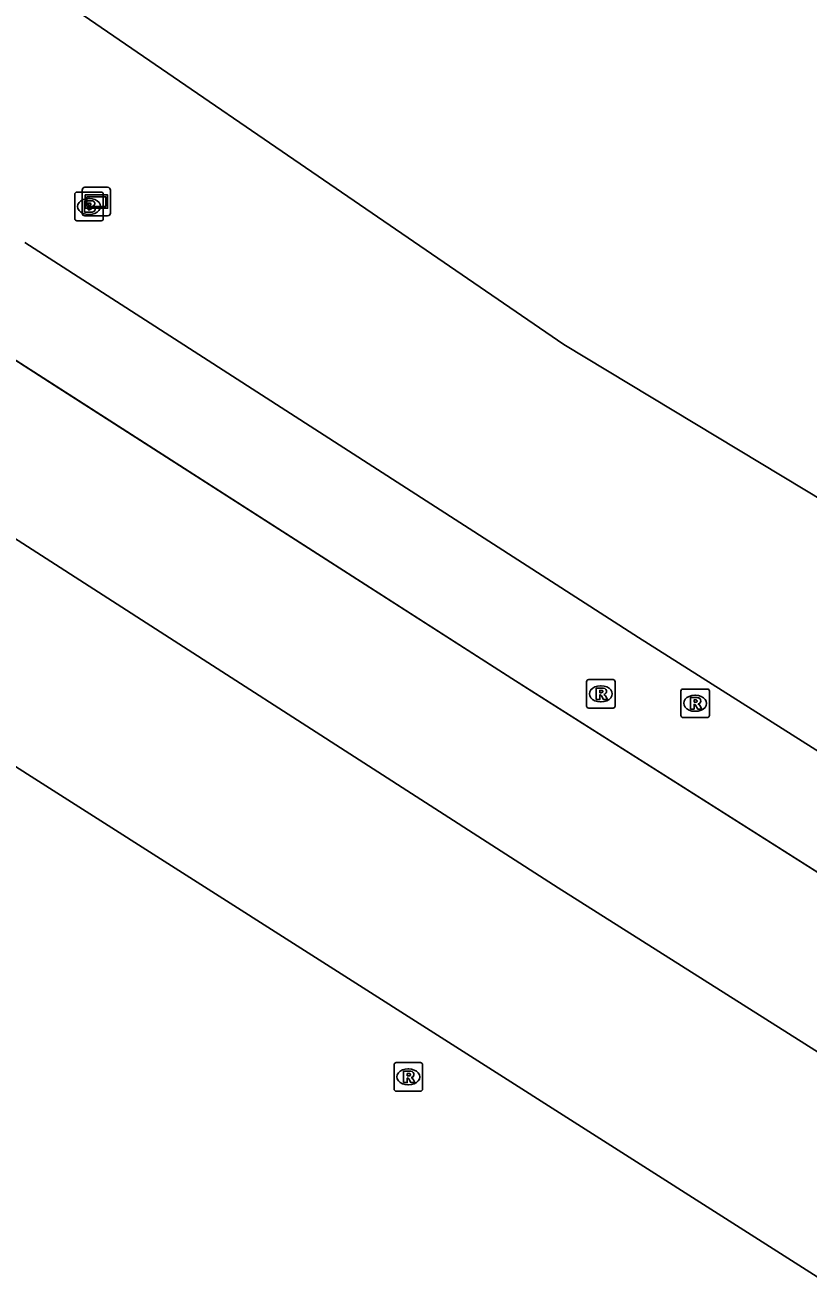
# Model space of a CAD drawing. Extents: x 155018 to 156648, y 383980 to 385733.
# Drawn here: x 156349.97 to 156377.38, y 384869.43 to 384913.07 of the extents above; entities that cross this region are included whole.
import ezdxf

# ---------------------------------------------------------------- set-up
doc = ezdxf.new("R2010")
doc.units = 0
for name, color, linetype in [('IMGEO_Berm_groen', 7, 'Continuous'), ('IMGEO_Brandkraan', 7, 'Continuous'), ('IMGEO_Lijnafwatering', 7, 'Continuous'), ('IMGEO_Rijbaan_lokaal_gesloten', 7, 'Continuous'), ('IMGEO_Rioolput', 7, 'Continuous'), ('IMGEO_Verklikker', 7, 'Continuous')]:
    doc.layers.add(name, color=color, linetype=linetype)

msp = doc.modelspace()

# ---------------------------------------------------------------- linework, layer by layer
at = {"layer": 'IMGEO_Berm_groen'}
msp.add_lwpolyline([(156337.692, 384925.455), (156345.278, 384918.025), (156368.835, 384901.885), (156404.727, 384880.252), (156420.159, 384869.665), (156444.985, 384849.413), (156446.781, 384851.044)], dxfattribs=at)
at = {"layer": 'IMGEO_Brandkraan'}
for p, q in [((156351.709, 384906.294), (156351.709, 384907.146)), ((156351.784, 384907.22), (156352.636, 384907.22)), ((156352.197, 384907), (156352.222, 384907)), ((156352.71, 384907.146), (156352.71, 384906.294)), ((156352.22, 384906.44), (156352.195, 384906.44)), ((156352.636, 384906.22), (156351.784, 384906.22))]:
    msp.add_line(p, q, dxfattribs=at)
for points in [[(156351.709, 384906.294), (156351.709, 384907.146)], [(156351.784, 384907.22), (156352.636, 384907.22)], [(156352.057, 384906.92), (156352.057, 384906.52), (156352.27, 384906.52)], [(156352.288, 384906.92), (156352.057, 384906.92)], [(156352.71, 384907.146), (156352.71, 384906.294)], [(156352.236, 384906.839), (156352.182, 384906.839), (156352.182, 384906.763)], [(156352.182, 384906.763), (156352.235, 384906.763)], [(156352.244, 384906.687), (156352.182, 384906.687), (156352.182, 384906.606)], [(156352.182, 384906.606), (156352.244, 384906.606)], [(156352.636, 384906.22), (156351.784, 384906.22)]]:
    msp.add_lwpolyline(points, dxfattribs=at)
for centre, radius, start, end in [((156351.786, 384907.144), 0.0765, 91.552, 178.448), ((156351.786, 384907.144), 0.0765, 91.552, 178.448), ((156352.292, 384906.775), 0.145, 59.4692, 91.5367), ((156352.317, 384906.822), 0.0922, 285.5137, 58.1501), ((156352.634, 384907.144), 0.0765, 1.552, 88.448), ((156352.634, 384907.144), 0.0765, 1.552, 88.448), ((156352.237, 384906.801), 0.0379, 267.8285, 90.9355), ((156352.245, 384906.646), 0.0404, 269.8759, 90.5077), ((156352.276, 384906.771), 0.251, 268.6676, 293.5347), ((156352.322, 384906.63), 0.105, 301.3115, 78.989), ((156351.786, 384906.296), 0.0765, 181.552, 268.448), ((156351.786, 384906.296), 0.0765, 181.552, 268.448), ((156352.634, 384906.296), 0.0765, 271.552, 358.448), ((156352.634, 384906.296), 0.0765, 271.552, 358.448)]:
    msp.add_arc(centre, radius, start, end, dxfattribs=at)
for centre, major_axis, ratio, start_param, end_param in [((156352.196, 384906.72), (-0.387, 0.002), 0.722429, 4.712389, 7.853982), ((156352.221, 384906.72), (-0.39, 0.002), 0.717154, 1.570796, 4.712389)]:
    msp.add_ellipse(centre, major_axis=major_axis, ratio=ratio, start_param=start_param, end_param=end_param, dxfattribs=at)
at = {"layer": 'IMGEO_Lijnafwatering'}
for points in [[(156350.994, 384900.467), (156347.953, 384902.417), (156344.79, 384904.49), (156341.706, 384906.681), (156338.707, 384908.985), (156337.483, 384910.052), (156336.272, 384911.132), (156335.073, 384912.226)], [(156367.689, 384889.768), (156367.011, 384890.198), (156350.994, 384900.467)], [(156384.441, 384879.158), (156367.689, 384889.768)]]:
    msp.add_lwpolyline(points, dxfattribs=at)
at = {"layer": 'IMGEO_Rijbaan_lokaal_gesloten'}
for points in [[(156423.152, 384854.639), (156417.651, 384851.642), (156399.075, 384863.633), (156368.631, 384882.88), (156348.054, 384896.107), (156338.326, 384902.896), (156331.712, 384907.97), (156325.553, 384914.024), (156316.245, 384924.452), (156308.931, 384933.586), (156298.538, 384946.604), (156304.566, 384947.799)], [(156349.966, 384905.463), (156371.445, 384891.632), (156433.112, 384852.598)], [(156347.953, 384902.417), (156367.011, 384890.198), (156423.152, 384854.639)], [(156424.772, 384839.316), (156355.354, 384883.479), (156341.077, 384892.562)]]:
    msp.add_lwpolyline(points, dxfattribs=at)
at = {"layer": 'IMGEO_Rioolput'}
for p, q in [((156369.628, 384889.239), (156369.628, 384890.091)), ((156369.703, 384890.165), (156370.555, 384890.165)), ((156370.116, 384889.945), (156370.141, 384889.945)), ((156370.629, 384890.091), (156370.629, 384889.239)), ((156372.929, 384888.908), (156372.929, 384889.76)), ((156373.004, 384889.834), (156373.856, 384889.834)), ((156373.417, 384889.614), (156373.442, 384889.614)), ((156373.93, 384889.76), (156373.93, 384888.908)), ((156370.555, 384889.165), (156369.703, 384889.165)), ((156370.139, 384889.385), (156370.114, 384889.385)), ((156373.44, 384889.054), (156373.415, 384889.054)), ((156373.856, 384888.834), (156373.004, 384888.834)), ((156362.963, 384876.761), (156363.815, 384876.761)), ((156362.888, 384875.835), (156362.888, 384876.687)), ((156363.376, 384876.541), (156363.401, 384876.541)), ((156363.889, 384876.687), (156363.889, 384875.835)), ((156363.399, 384875.981), (156363.374, 384875.981)), ((156363.815, 384875.761), (156362.963, 384875.761))]:
    msp.add_line(p, q, dxfattribs=at)
for points in [[(156369.628, 384889.239), (156369.628, 384890.091)], [(156369.703, 384890.165), (156370.555, 384890.165)], [(156370.217, 384889.863), (156369.965, 384889.865), (156369.965, 384889.465)], [(156370.629, 384890.091), (156370.629, 384889.239)], [(156369.965, 384889.465), (156370.089, 384889.465), (156370.089, 384889.627), (156370.1, 384889.627)], [(156370.143, 384889.784), (156370.089, 384889.784), (156370.089, 384889.703)], [(156370.089, 384889.703), (156370.141, 384889.703)], [(156370.147, 384889.598), (156370.218, 384889.465), (156370.358, 384889.465), (156370.293, 384889.591)], [(156372.929, 384888.908), (156372.929, 384889.76)], [(156373.004, 384889.834), (156373.856, 384889.834)], [(156373.518, 384889.532), (156373.266, 384889.534), (156373.266, 384889.134)], [(156373.444, 384889.453), (156373.39, 384889.453), (156373.39, 384889.372)], [(156373.93, 384889.76), (156373.93, 384888.908)], [(156370.555, 384889.165), (156369.703, 384889.165)], [(156373.266, 384889.134), (156373.39, 384889.134), (156373.39, 384889.296), (156373.401, 384889.296)], [(156373.39, 384889.372), (156373.442, 384889.372)], [(156373.448, 384889.267), (156373.519, 384889.134), (156373.659, 384889.134), (156373.594, 384889.26)], [(156373.856, 384888.834), (156373.004, 384888.834)], [(156362.963, 384876.761), (156363.815, 384876.761)], [(156362.888, 384875.835), (156362.888, 384876.687)], [(156363.477, 384876.459), (156363.225, 384876.461), (156363.225, 384876.061)], [(156363.403, 384876.38), (156363.349, 384876.38), (156363.349, 384876.299)], [(156363.889, 384876.687), (156363.889, 384875.835)], [(156363.225, 384876.061), (156363.349, 384876.061), (156363.349, 384876.223), (156363.36, 384876.223)], [(156363.349, 384876.299), (156363.401, 384876.299)], [(156363.407, 384876.194), (156363.478, 384876.061), (156363.618, 384876.061), (156363.553, 384876.187)], [(156363.815, 384875.761), (156362.963, 384875.761)]]:
    msp.add_lwpolyline(points, dxfattribs=at)
for centre, radius, start, end in [((156369.705, 384890.089), 0.0765, 91.552, 178.448), ((156369.705, 384890.089), 0.0765, 91.552, 178.448), ((156370.216, 384889.753), 0.109, 350.3612, 89.416), ((156370.553, 384890.089), 0.0765, 1.552, 88.448), ((156370.553, 384890.089), 0.0765, 1.552, 88.448), ((156370.099, 384889.574), 0.0533, 26.0293, 88.6989), ((156370.125, 384889.892), 0.19, 274.7715, 282.9687), ((156370.149, 384889.688), 0.0964, 77.0061, 93.1865), ((156370.163, 384889.745), 0.0378, 276.6634, 79.6772), ((156370.214, 384889.753), 0.112, 277.5842, 350.9817), ((156370.198, 384889.538), 0.108, 29.5134, 73.7905), ((156373.006, 384889.758), 0.0765, 91.552, 178.448), ((156373.006, 384889.758), 0.0765, 91.552, 178.448), ((156373.45, 384889.357), 0.0964, 77.0061, 93.1865), ((156373.464, 384889.414), 0.0378, 276.6634, 79.6772), ((156373.517, 384889.422), 0.109, 350.3612, 89.416), ((156373.854, 384889.758), 0.0765, 1.552, 88.448), ((156373.854, 384889.758), 0.0765, 1.552, 88.448), ((156369.705, 384889.241), 0.0765, 181.552, 268.448), ((156369.705, 384889.241), 0.0765, 181.552, 268.448), ((156370.553, 384889.241), 0.0765, 271.552, 358.448), ((156370.553, 384889.241), 0.0765, 271.552, 358.448), ((156373.4, 384889.243), 0.0533, 26.0293, 88.6989), ((156373.426, 384889.561), 0.19, 274.7715, 282.9687), ((156373.515, 384889.422), 0.112, 277.5842, 350.9817), ((156373.499, 384889.207), 0.108, 29.5134, 73.7905), ((156373.006, 384888.91), 0.0765, 181.552, 268.448), ((156373.006, 384888.91), 0.0765, 181.552, 268.448), ((156373.854, 384888.91), 0.0765, 271.552, 358.448), ((156373.854, 384888.91), 0.0765, 271.552, 358.448), ((156362.965, 384876.685), 0.0765, 91.552, 178.448), ((156362.965, 384876.685), 0.0765, 91.552, 178.448), ((156363.813, 384876.685), 0.0765, 1.552, 88.448), ((156363.813, 384876.685), 0.0765, 1.552, 88.448), ((156363.409, 384876.284), 0.0964, 77.0061, 93.1865), ((156363.423, 384876.341), 0.0378, 276.6634, 79.6772), ((156363.476, 384876.349), 0.109, 350.3612, 89.416), ((156363.474, 384876.349), 0.112, 277.5842, 350.9817), ((156363.359, 384876.17), 0.0533, 26.0293, 88.6989), ((156363.385, 384876.488), 0.19, 274.7715, 282.9687), ((156363.458, 384876.134), 0.108, 29.5134, 73.7905), ((156362.965, 384875.837), 0.0765, 181.552, 268.448), ((156362.965, 384875.837), 0.0765, 181.552, 268.448), ((156363.813, 384875.837), 0.0765, 271.552, 358.448), ((156363.813, 384875.837), 0.0765, 271.552, 358.448)]:
    msp.add_arc(centre, radius, start, end, dxfattribs=at)
for centre, major_axis, ratio, start_param, end_param in [((156370.115, 384889.665), (-0.387, 0.002), 0.722429, 4.712389, 7.853982), ((156370.14, 384889.665), (-0.39, 0.002), 0.717154, 1.570796, 4.712389), ((156373.416, 384889.334), (-0.387, 0.002), 0.722429, 4.712389, 7.853982), ((156373.441, 384889.334), (-0.39, 0.002), 0.717154, 1.570796, 4.712389), ((156363.375, 384876.261), (-0.387, 0.002), 0.722429, 4.712389, 7.853982), ((156363.4, 384876.261), (-0.39, 0.002), 0.717154, 1.570796, 4.712389)]:
    msp.add_ellipse(centre, major_axis=major_axis, ratio=ratio, start_param=start_param, end_param=end_param, dxfattribs=at)
at = {"layer": 'IMGEO_Verklikker'}
for p, q in [((156352.069, 384907.39), (156352.859, 384907.39)), ((156352.859, 384907.39), (156352.069, 384907.39)), ((156351.969, 384906.49), (156351.969, 384907.29)), ((156351.969, 384907.29), (156351.969, 384906.49)), ((156352.959, 384907.29), (156352.959, 384906.49)), ((156352.959, 384906.49), (156352.959, 384907.29)), ((156352.859, 384906.39), (156352.069, 384906.39)), ((156352.069, 384906.39), (156352.859, 384906.39))]:
    msp.add_line(p, q, dxfattribs=at)
for points in [[(156352.07, 384907.122), (156352.858, 384907.122), (156352.858, 384906.658), (156352.07, 384906.658), (156352.07, 384907.122)], [(156352.135, 384907.057), (156352.135, 384906.723), (156352.793, 384906.723), (156352.793, 384907.057), (156352.135, 384907.057)]]:
    msp.add_lwpolyline(points, dxfattribs=at)
for centre, start, end in [((156352.069, 384907.29), 90, 180), ((156352.069, 384907.29), 90, 180), ((156352.859, 384907.29), 0, 90), ((156352.859, 384907.29), 360, 90), ((156352.069, 384906.49), 180, 270), ((156352.069, 384906.49), 180, 270), ((156352.859, 384906.49), 270, 0), ((156352.859, 384906.49), 270, 0)]:
    msp.add_arc(centre, 0.1, start, end, dxfattribs=at)

doc.saveas('drawing.dxf')
